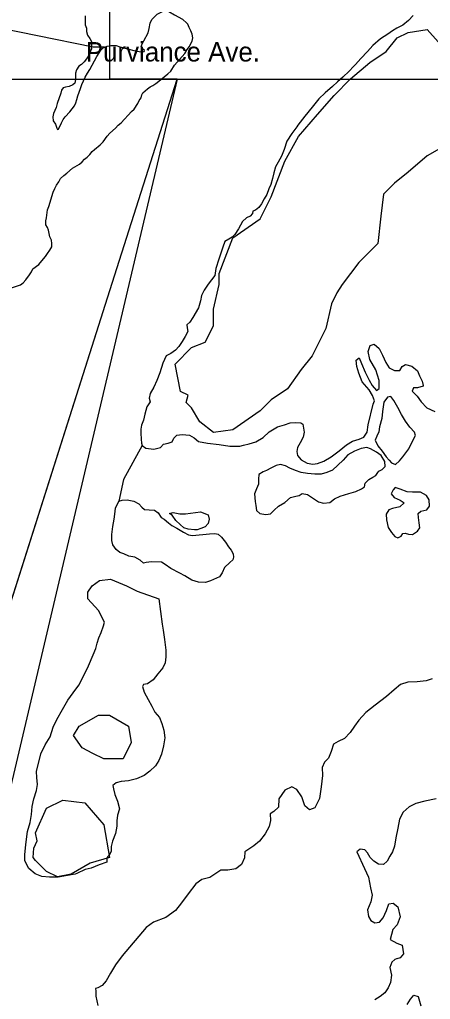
# Model space of a CAD drawing. Extents: x 2290055 to 2389491, y 66597 to 237875.
# Drawn here: x 2345621 to 2347636, y 145214 to 150018 of the extents above; entities that cross this region are included whole.
import ezdxf

# ---------------------------------------------------------------- set-up
doc = ezdxf.new("R2010")
doc.units = 0
for name, color, linetype in [('Exist Hydrographic Creek Single Shore', 7, 'Continuous'), ('Exist Hydrographic Island Shore', 7, 'Continuous'), ('Exist Hydrographic River Shore', 7, 'Continuous'), ('Exist Road Non-System Type 51 Label', 7, 'Continuous'), ('Map Preparation Inset Cut Line', 7, 'Continuous')]:
    doc.layers.add(name, color=color, linetype=linetype)

msp = doc.modelspace()

# ---------------------------------------------------------------- linework, layer by layer
at = {"layer": 'Exist Hydrographic Creek Single Shore'}
for points in [[(2347551.5, 150037.3), (2347528.5, 150013.5), (2347500.8, 149989.8), (2347472.3, 149975), (2347450.2, 149962.1), (2347428, 149946), (2347390.9, 149923), (2347354, 149891), (2347327.8, 149861.8), (2347294.6, 149826.2), (2347268.9, 149797.5), (2347259.5, 149787.7), (2347238, 149765.1), (2347207, 149735.3), (2347181, 149712.5), (2347155.9, 149690), (2347120.3, 149657.9), (2347089.3, 149628.7), (2347056.3, 149588.6), (2347020.2, 149543.4), (2346986.8, 149499.8), (2346980.8, 149491.7), (2346957.2, 149459.9), (2346931.4, 149421.7), (2346919.7, 149381.3), (2346906.2, 149347.3), (2346889, 149319.2), (2346877.1, 149295.6), (2346867.8, 149265.5), (2346861.9, 149239.1), (2346853.9, 149209.6), (2346844.1, 149187.2), (2346833.6, 149159.4), (2346821.5, 149139.6), (2346808, 149115), (2346794.4, 149096.5), (2346777.8, 149083.9), (2346764.7, 149078.2), (2346763.3, 149066.7), (2346752.2, 149054.6), (2346734.8, 149045.8), (2346714.5, 149028.4), (2346694.8, 148992.3), (2346676.3, 148964.2), (2346664, 148950.2), (2346648.2, 148940.5), (2346627.5, 148930.1), (2346617.5, 148901.3), (2346599.2, 148843.3), (2346583.2, 148796.5), (2346578.5, 148763.4), (2346545.9, 148720.1), (2346526.4, 148691.4), (2346512.9, 148664.8), (2346508, 148638.8), (2346498.3, 148604.2), (2346471.3, 148556.9), (2346456.7, 148534.6), (2346440.9, 148521.6), (2346442.6, 148506.5), (2346445.8, 148488.7), (2346433.3, 148464.4), (2346418, 148438.6), (2346402, 148415.6), (2346386.2, 148397.1), (2346362.6, 148380.4), (2346340, 148369.5), (2346324, 148333.9), (2346309.7, 148285.9), (2346294.5, 148249), (2346279.3, 148216.1), (2346261.9, 148184.5), (2346257.4, 148162), (2346261.5, 148143), (2346245.3, 148119), (2346235.3, 148083.8), (2346229.3, 148053.6), (2346218.7, 148029.9), (2346216.2, 148009.3), (2346215.2, 147989.4), (2346216.8, 147960.7), (2346219.1, 147941.7), (2346223, 147929.1)], [(2346223, 147929.1), (2346239.8, 147916.6), (2346279.6, 147911.6), (2346313, 147920.1), (2346326.5, 147936.1), (2346349.5, 147941.5), (2346369.6, 147947.1), (2346378, 147965.6), (2346392.3, 147980.2), (2346418.6, 147983.1), (2346455.3, 147980.3), (2346478, 147966.8), (2346499.6, 147948.5), (2346543.2, 147940.2), (2346600.5, 147934.3), (2346652.3, 147925.9), (2346671.8, 147926.2), (2346701.5, 147926.8), (2346720, 147931.3), (2346748.1, 147937.4), (2346780.5, 147946.9), (2346816.2, 147968.7), (2346846.3, 147997.2), (2346885.7, 148020.5), (2346919.9, 148030.6), (2346949.3, 148040.9), (2346975.5, 148043.1), (2347000.7, 148040.8), (2347011, 148034.2), (2347017.9, 147995.5), (2347012, 147971.1), (2346997.8, 147943), (2346985.3, 147920.3), (2346980.4, 147900.4), (2346984.9, 147880.7), (2347002.6, 147858.6), (2347031.3, 147842.4), (2347059.6, 147837.9), (2347081.9, 147840.8), (2347113.1, 147852.3), (2347149.6, 147873.7), (2347189, 147902.7), (2347224.2, 147933.2), (2347254.8, 147951.4), (2347287.8, 147960.6), (2347309.9, 147970), (2347326.8, 147995.5), (2347331.1, 148030.8), (2347355.7, 148132.2), (2347361.8, 148147.9), (2347352, 148174.1), (2347336.6, 148203), (2347301.3, 148241.4), (2347285.3, 148283.5), (2347275.3, 148317.4), (2347272.8, 148347.4), (2347286.8, 148359.8), (2347298, 148332.3), (2347316.3, 148289.2), (2347335.6, 148249.7), (2347350.9, 148223.1), (2347372.1, 148199.3), (2347385.8, 148209.1), (2347385, 148248), (2347368, 148299.8), (2347339.5, 148351), (2347331.5, 148389.7), (2347340.9, 148419.2), (2347360.2, 148426), (2347385.8, 148405.1), (2347401.6, 148372), (2347417.6, 148336.4), (2347434, 148310.8), (2347460, 148297.2), (2347486.1, 148296.5), (2347497.2, 148316.7), (2347513.6, 148327.4), (2347546, 148317.9), (2347573.4, 148295.3), (2347576.5, 148287), (2347582.2, 148271.1), (2347596.6, 148245.5), (2347600.3, 148223), (2347600.5, 148220.9), (2347573.4, 148211.7), (2347552.7, 148211.6), (2347547, 148195.6), (2347571.2, 148172.1), (2347591.5, 148143.2), (2347619.6, 148113.8), (2347657.5, 148096.9)], [(2347466, 147837.2), (2347484.2, 147853.7), (2347501.3, 147874.7), (2347530, 147913.5), (2347557.4, 147966.9), (2347562.8, 147979.1), (2347559.1, 147994.6), (2347535.7, 148019.4), (2347514.6, 148049.3), (2347494.7, 148082), (2347476.2, 148116.4), (2347457.6, 148149.8), (2347443, 148169.3), (2347426, 148166.7), (2347408.6, 148142.4), (2347402, 148096.2), (2347398.5, 148062.1), (2347386, 148020.4), (2347382.7, 147996), (2347373.1, 147975.2), (2347365.1, 147955.7), (2347379, 147928.2), (2347400, 147901.8), (2347420.1, 147874.2), (2347433.6, 147858.2), (2347445.5, 147845.2), (2347466, 147837.2)], [(2346223, 147929.1), (2346131.3, 147762.1), (2346107.7, 147656.8)], [(2346828.5, 147591.2), (2346852.7, 147595.1), (2346869.3, 147612.9), (2346891, 147632.9), (2346922.6, 147650.5), (2346949.7, 147674.2), (2346976.5, 147681.3), (2346991.9, 147684.3), (2347007.1, 147694.7), (2347032.9, 147688.6), (2347058.7, 147672.8), (2347087.5, 147653.7), (2347111.4, 147646.3), (2347143, 147649.7), (2347165.6, 147668.4), (2347193.7, 147681.9), (2347235.5, 147694.8), (2347271, 147704.6), (2347298.5, 147716.5), (2347313.4, 147726.6), (2347316.5, 147745.2), (2347334.3, 147762.3), (2347354.4, 147774.6), (2347368.6, 147782.8), (2347378.2, 147797.2), (2347383.6, 147803.8), (2347400, 147811.3), (2347413.9, 147826.3), (2347412.7, 147850.4), (2347394.4, 147880), (2347372.1, 147897.3), (2347342.7, 147913.8), (2347324.5, 147919.9), (2347296, 147914.2), (2347263.6, 147901.1), (2347232, 147883.2), (2347208.8, 147857.4), (2347155.9, 147808.2), (2347128.1, 147797.3), (2347101, 147789.3), (2347069.4, 147788.5), (2347032.9, 147791.6), (2347002.2, 147797.8), (2346974.3, 147806.5), (2346947.4, 147818.5), (2346926.1, 147830.4), (2346900.7, 147835.9), (2346879.7, 147831.3), (2346853.7, 147817.8), (2346833, 147807.2), (2346815.6, 147799.7), (2346794, 147787.1), (2346793.2, 147764.6), (2346793.8, 147740.7), (2346783, 147717.1), (2346774.3, 147693.4), (2346777.4, 147654.7), (2346780.3, 147636), (2346784, 147610.5), (2346800.2, 147596.1), (2346828.5, 147591.2)], [(2347476.2, 147477.5), (2347493, 147485.3), (2347501.3, 147498.1), (2347512.3, 147499.5), (2347529.3, 147495.1), (2347548.2, 147493.9), (2347572.4, 147510), (2347584.3, 147526.2), (2347581.8, 147550.4), (2347577.9, 147576.8), (2347576.9, 147596.8), (2347588.8, 147607), (2347618.7, 147614.9), (2347632.5, 147632.8), (2347629.8, 147663), (2347617.5, 147684.5), (2347587.8, 147701), (2347547.8, 147700.2), (2347522.6, 147702.2), (2347488.7, 147714.9), (2347462.9, 147722.9), (2347453.1, 147712.8), (2347444, 147692.9), (2347459.2, 147674.1), (2347488.7, 147662.1), (2347508.4, 147648.6), (2347486.1, 147628.6), (2347451, 147620.4), (2347431.7, 147614.9), (2347419.4, 147592.8), (2347420.7, 147565.1), (2347428.5, 147527.1), (2347445.1, 147502.4), (2347461.5, 147483.8), (2347476.2, 147477.5)], [(2346107.7, 147656.8), (2346124.5, 147662.3), (2346148.7, 147663), (2346180.9, 147656.7), (2346206.8, 147644.1), (2346221.3, 147627.2), (2346233.8, 147615.4), (2346256.6, 147614.5), (2346283, 147612.8), (2346301.7, 147599.7), (2346316.3, 147576.7), (2346330.2, 147568.1), (2346352.5, 147550.4), (2346367.7, 147538), (2346392.9, 147524.1), (2346424.5, 147504.4), (2346450.2, 147491.8), (2346469.8, 147487.7), (2346553.3, 147495.9), (2346579.5, 147498.7), (2346595.9, 147494.6), (2346610.9, 147480.3), (2346630.6, 147456.2), (2346646.8, 147433.4), (2346658.9, 147417.2), (2346668.9, 147398.4), (2346670.8, 147381.6), (2346667.1, 147369.7), (2346652.7, 147355.4), (2346626.1, 147331.7), (2346614.8, 147305.8), (2346602.3, 147286.3), (2346557, 147266.6), (2346533.2, 147258.6), (2346499.6, 147259), (2346466.6, 147268.8), (2346431.7, 147290.2), (2346406.7, 147303.3), (2346363.4, 147325.9), (2346335.9, 147346.2), (2346317.1, 147358.4), (2346267.5, 147359.1), (2346242.2, 147355.6), (2346228.5, 147352.9), (2346212.5, 147366.6), (2346187.1, 147381.8), (2346156.3, 147387.6), (2346132.5, 147398.3)], [(2346132.5, 147398.3), (2346112.2, 147405.6), (2346094.8, 147419.4), (2346079, 147442.1), (2346074.3, 147463.1), (2346074.3, 147493), (2346078, 147532.3), (2346085.2, 147568.9), (2346088, 147593.3), (2346092.5, 147621.6), (2346107.7, 147656.8)], [(2346509.4, 147603.6), (2346546.7, 147589.6), (2346551.5, 147568.6), (2346545.9, 147547.1), (2346531.6, 147531.6), (2346510.8, 147522.8), (2346492, 147516.6), (2346479.3, 147515.3), (2346448.3, 147519.2), (2346427.6, 147526.5), (2346408.5, 147542.2), (2346388.4, 147562.5), (2346369.6, 147587.8), (2346357.3, 147596.4), (2346374.5, 147601.6), (2346407.9, 147594.4), (2346435.6, 147595), (2346509.4, 147603.6)], [(2345658.4, 145870.9), (2345646.6, 145895.3), (2345646.6, 145922.9), (2345651.1, 145973.4), (2345659.7, 146036.4), (2345673.2, 146081.9), (2345679, 146119.8), (2345682.8, 146159), (2345691.1, 146197.5), (2345704, 146237.9), (2345708.5, 146268.1), (2345706, 146301.3), (2345704.8, 146331.9), (2345725.1, 146418.5), (2345746.4, 146462), (2345770.8, 146500.6), (2345786.2, 146548.7), (2345804.4, 146586.8), (2345831.7, 146635.3), (2345857.3, 146681), (2345884.4, 146717.6), (2345911.1, 146755.3), (2345935.1, 146798.7), (2345959.5, 146848.6), (2345981.4, 146903.7), (2345995.8, 146934.4), (2346001.3, 146961), (2346010.5, 146987), (2346021, 147013.2), (2346032.5, 147045.2), (2346037.6, 147063), (2346008.3, 147120.3), (2345955.6, 147178.4), (2345955.6, 147210.1), (2345976.7, 147241.8), (2346013.6, 147268.2), (2346066.5, 147273.5)], [(2346066.5, 147273.5), (2346145.4, 147241.8), (2346198.4, 147215.4), (2346304, 147178.4), (2346321.2, 147053.7), (2346325.7, 147023.9), (2346331.4, 146978.1), (2346338, 146926.2), (2346338.8, 146893.3), (2346335.5, 146864.4), (2346323.8, 146838.8), (2346299.4, 146810.2), (2346276.3, 146780.2), (2346249, 146761.3), (2346228.7, 146758), (2346223.6, 146748.1), (2346233, 146720.9), (2346252.1, 146685), (2346269.9, 146652.2), (2346284.5, 146622.4), (2346306.8, 146595.7), (2346318.9, 146565.9), (2346329.6, 146533.3), (2346333.1, 146496.8), (2346327.3, 146456.4), (2346317.1, 146416.9), (2346305, 146384.6), (2346288.2, 146359.7), (2346259.5, 146333.7), (2346231.8, 146311.8), (2346194.5, 146295.6), (2346155.9, 146286.2), (2346119.4, 146282.8), (2346095, 146275.7), (2346079.4, 146262.7), (2346082.5, 146246), (2346088.4, 146219.2), (2346101.8, 146185.8), (2346110.6, 146148.1), (2346102, 146117), (2346098.9, 146090), (2346098.1, 146063.2), (2346091.5, 146027.6), (2346077, 145989.8), (2346070.4, 145964.2), (2346070.8, 145940.3), (2346062.2, 145923.4), (2346053, 145912.9), (2346049.7, 145905.2), (2346048.5, 145887.2), (2346011.5, 145874.5), (2345971.6, 145858), (2345942.7, 145850.3), (2345902.7, 145830.8), (2345894.5, 145828.5), (2345856.9, 145821.3), (2345810.6, 145812.6), (2345767.5, 145813.1), (2345730.4, 145816.9), (2345697, 145830.2), (2345666.2, 145855.1), (2345658.4, 145870.9)], [(2347644.6, 146786), (2347614.9, 146775.5), (2347571.6, 146770.9), (2347525.7, 146769.6), (2347490.2, 146757.9), (2347458.2, 146731.9), (2347420.7, 146699.3), (2347365.3, 146655.9), (2347319.6, 146620.5), (2347285.9, 146583), (2347263.6, 146553.4), (2347242.3, 146523.1), (2347215.4, 146493.2), (2347183.8, 146478.8), (2347161.1, 146465), (2347149, 146428.7), (2347135.8, 146397.1), (2347116.8, 146376.7), (2347104.7, 146350.8), (2347107.8, 146311.8), (2347101.2, 146255.9), (2347092.8, 146199.4), (2347070.2, 146153.3), (2347042.8, 146142.8), (2347020.4, 146163), (2347005.4, 146206.7), (2346980.4, 146243.7), (2346956.8, 146255.6), (2346922, 146240.6), (2346892.2, 146197.9), (2346891.8, 146156.7), (2346868.5, 146135.8), (2346850, 146124.5), (2346851.4, 146090.3), (2346845.1, 146062.4), (2346825.2, 146026), (2346798.3, 145990), (2346770, 145966.5), (2346725.7, 145937.2), (2346724.7, 145907.6), (2346709.3, 145875.3), (2346681.7, 145854.1), (2346642.1, 145848.2), (2346609.1, 145848), (2346579.7, 145827.5), (2346554.5, 145811.8), (2346516, 145802.6), (2346485, 145780.5), (2346448.5, 145732.1), (2346415.1, 145686.8), (2346386.2, 145650.5), (2346338.8, 145615.1), (2346278.7, 145592.8), (2346242.8, 145566.9), (2346205.9, 145523.9), (2346160, 145469.8), (2346124.7, 145428.1), (2346091.5, 145383.5), (2346066.5, 145343.3), (2346045.6, 145305.6), (2346026.7, 145282), (2346005, 145271.4), (2345993.9, 145268), (2345994.5, 145254.8), (2345995.6, 145230.3), (2346004.6, 145183.9)], [(2347665.1, 146196.7), (2347609.9, 146186.5), (2347565.4, 146174.2), (2347531.6, 146158.3), (2347502.5, 146132), (2347484.4, 146098.1), (2347477.1, 146053.5), (2347467.4, 146005.6), (2347459.8, 145964.5), (2347450.4, 145937.6), (2347437.5, 145915.9), (2347424.6, 145891.6), (2347406.9, 145874.8), (2347382.5, 145877.4), (2347359.6, 145891.2), (2347341.7, 145909.2), (2347328, 145932.5), (2347315.3, 145947.2), (2347291.5, 145949.8), (2347275.1, 145937.8), (2347313.4, 145855.5), (2347332.9, 145813), (2347343.2, 145760.4), (2347350.9, 145724.6), (2347343.6, 145692.5), (2347328.6, 145653.8), (2347332.9, 145620.9), (2347344, 145600.1), (2347364.3, 145589.9), (2347386.8, 145592.2), (2347404.5, 145614.1), (2347421.1, 145650.3), (2347431.9, 145682.9), (2347453.3, 145685.2), (2347477.1, 145667.5), (2347487.5, 145619.1), (2347473.6, 145580.3), (2347452, 145557.1), (2347439.3, 145507.7), (2347471.3, 145489.3), (2347498, 145479.3), (2347504.9, 145437.3), (2347487.5, 145418.6), (2347471.9, 145413.5), (2347470.1, 145412.8), (2347462.3, 145410.2), (2347446.5, 145397.2), (2347437.7, 145370.6), (2347445.3, 145332.6), (2347439.9, 145296.6), (2347429.7, 145271), (2347412.1, 145246.1), (2347389.7, 145227.7), (2347364.5, 145212.6)], [(2347523, 145189.6), (2347539.2, 145215.4), (2347554.6, 145234.8), (2347576.3, 145228.4), (2347589, 145182.5)]]:
    msp.add_lwpolyline(points, dxfattribs=at)
at = {"layer": 'Exist Hydrographic Island Shore'}
for points in [[(2346448.2, 148175.7), (2346411.3, 148194.2), (2346384.4, 148328.6), (2346465, 148409.2), (2346532.2, 148436.1), (2346572.6, 148516.8), (2346572.6, 148597.4), (2346599.5, 148718.4), (2346599.5, 148772.2), (2346666.7, 148946.9), (2346801.1, 149041), (2346854.8, 149148.5), (2346922.1, 149323.3), (2346989.3, 149444.3), (2347083.4, 149551.8), (2347164, 149645.9), (2347244.7, 149726.5), (2347338.8, 149807.2), (2347419.4, 149861), (2347473.2, 149928.2), (2347526.9, 149955), (2347621, 149968.5), (2347728.6, 149847.5)], [(2347715.1, 149403.9), (2347621, 149350.2), (2347526.9, 149269.5), (2347459.7, 149215.7), (2347406, 149162), (2347392.5, 149054.4), (2347379.1, 148920), (2347285, 148825.9), (2347204.3, 148718.4), (2347177.5, 148678.1), (2347150.6, 148624.3), (2347123.7, 148503.3), (2347056.5, 148368.9), (2347002.7, 148301.7), (2346935.5, 148207.6), (2346854.8, 148153.8), (2346801.1, 148100.1), (2346666.7, 148006), (2346572.6, 147992.5), (2346505.4, 148046.3), (2346465, 148113.5), (2346438.2, 148140.4), (2346448.2, 148175.7)], [(2345886.3, 146508.3), (2345913.9, 146554.3), (2346008, 146608), (2346061.8, 146608), (2346155.9, 146554.3), (2346169.3, 146473.6), (2346129, 146392.9), (2346034.9, 146392.9), (2345981.1, 146419.8), (2345927.4, 146446.7), (2345886.3, 146508.3)], [(2345707.6, 145990.6), (2345698.8, 146030), (2345752.6, 146151), (2345833.3, 146191.3), (2345940.8, 146177.9), (2346034.9, 146070.3), (2346061.8, 145909), (2345967.7, 145882.2), (2345873.6, 145828.4), (2345806.4, 145814.9), (2345752.6, 145841.8), (2345698.8, 145895.6), (2345688.1, 145909.9)], [(2345688.1, 145909.9), (2345690.3, 145956), (2345707.6, 145990.6)]]:
    msp.add_lwpolyline(points, dxfattribs=at)
at = {"layer": 'Exist Hydrographic River Shore'}
for points in [[(2345942.5, 150036), (2345942.7, 150000), (2345943.7, 149992.5), (2345948.7, 149975.3), (2345949.2, 149958.4), (2345954.2, 149941.5), (2345965.2, 149925.3), (2345973.7, 149910.7), (2345973.5, 149873.8), (2345966.5, 149854.7), (2345958.5, 149840), (2345949, 149825.9), (2345938.2, 149810.8), (2345925.2, 149797.5), (2345911.7, 149788.7), (2345901.2, 149770.6), (2345896, 149755.5), (2345895, 149724.5), (2345892.5, 149706.7), (2345883, 149697.7), (2345865, 149690.2), (2345846, 149687), (2345834.2, 149683.8), (2345827.2, 149672.2)], [(2346261, 150000), (2346270.5, 150017.9), (2346296.2, 150044.7), (2346325, 150058.5), (2346353.8, 150057.6), (2346381.6, 150041.7), (2346420.3, 150018.9), (2346442, 150000)], [(2345827.2, 149672.2), (2345823.2, 149656.1), (2345805.5, 149605.8), (2345800.5, 149586.4), (2345794.7, 149571.2), (2345788, 149556.6), (2345784, 149540.1), (2345786, 149520.6), (2345797.5, 149504.3), (2345803.2, 149485), (2345808, 149478.2), (2345812.7, 149480.5), (2345827, 149512.2), (2345835.2, 149527.8), (2345844.5, 149540.1), (2345868.2, 149566.1), (2345891, 149595.1), (2345897, 149609), (2345902.5, 149625.3), (2345907, 149643), (2345920, 149679.3), (2345926, 149699.3), (2345943.2, 149734.7), (2345954, 149754.8), (2345965, 149773), (2346000, 149836.1), (2346020.5, 149867.8), (2346032, 149878.4), (2346051.2, 149887.7), (2346069, 149891), (2346094.5, 149890.2), (2346113.7, 149883.5), (2346188.5, 149864.4), (2346207, 149860.9), (2346222.5, 149858.8), (2346233, 149861.2), (2346234.7, 149866.5), (2346221, 149877.8), (2346217.2, 149884.4), (2346222.2, 149898), (2346231.5, 149913.6), (2346251.2, 149953.2), (2346256.7, 149974.4), (2346261, 150000)], [(2346442.7, 149870.5), (2346452.5, 149884.3), (2346467.5, 149912.6), (2346470.5, 149928.3), (2346468, 149946.5), (2346461, 149963.1), (2346452.5, 149979.6), (2346446.7, 149994.5), (2346442, 150000)], [(2346431.2, 149851.1), (2346442.7, 149870.5)], [(2345561.5, 148695.4), (2345626, 148717.5), (2345639, 148727.2), (2345652, 148741.2), (2345670.5, 148766.7), (2345679.2, 148780.9), (2345686.5, 148795.2), (2345715, 148817.7), (2345738, 148845), (2345748.5, 148855.7), (2345757.5, 148871.4), (2345770.2, 148887.2), (2345779.2, 148903.6), (2345780, 148919.9), (2345777, 148936.4), (2345769.7, 148952), (2345765.7, 148969.1), (2345763.5, 148985.1), (2345758.5, 148998.8), (2345749.7, 149010.8), (2345750, 149031.3), (2345753.2, 149046.1), (2345758.5, 149085), (2345764.5, 149101.5), (2345785.5, 149170.9), (2345793.7, 149188.9), (2345802.7, 149205.4), (2345813.2, 149221.5), (2345822.5, 149238.7), (2345838, 149253), (2345853, 149264.3), (2345881.5, 149289.6), (2345915.2, 149309.4), (2345928.2, 149320.2), (2345940, 149334), (2345953.5, 149343.9), (2345966.2, 149356.4), (2345978, 149370.5), (2345988.7, 149381.1), (2346016.2, 149404.1), (2346030.7, 149418.2), (2346051.5, 149446.6), (2346064, 149460.9), (2346091.7, 149485), (2346105.5, 149500.5), (2346120.2, 149512.2), (2346170.5, 149566.7), (2346183.7, 149579.2), (2346201.7, 149606.8), (2346208.2, 149621.2), (2346217, 149634.5), (2346221.2, 149649.2), (2346225.2, 149657.7), (2346249, 149678.5), (2346262, 149687.7), (2346275.5, 149695.1), (2346290, 149704.5), (2346305, 149716.2), (2346349, 149751.7), (2346362.7, 149765), (2346381, 149793.8), (2346431.2, 149851.1)]]:
    msp.add_lwpolyline(points, dxfattribs=at)
at = {"layer": 'Exist Road Non-System Type 51 Label'}
msp.add_lwpolyline([(2346038.1, 149882.7), (2345982.5, 149882.7), (2345434.8, 149994)], dxfattribs=at)
at = {"layer": 'Map Preparation Inset Cut Line'}
msp.add_line((2343900.4, 141886.2), (2346064.1, 148689.8), dxfattribs=at)
for points in [[(2374088.6, 192135.8), (2313126.6, 192135.8), (2313126.6, 149726.2), (2353934.7, 149726.2), (2375181.1, 184193.5), (2380407.7, 192135.8)], [(2325416.4, 141886.2), (2343900.4, 141886.2), (2346064.1, 148689.8), (2346393.7, 149726.2), (2346064.1, 149726.2), (2346064.1, 156758), (2331912.3, 156758), (2331912.3, 149726.2), (2325417.5, 149726.2)], [(2318953.4, 149726.2), (2325417.5, 149726.2), (2346393.7, 149726.2), (2338303.7, 115381.1), (2324894.8, 115381.1)]]:
    msp.add_lwpolyline(points, close=True, dxfattribs=at)

# ---------------------------------------------------------------- texts
at = {"layer": 'Exist Road Non-System Type 51 Label'}
msp.add_text('Purviance Ave.', height=95, dxfattribs=at).set_placement((2345946.1, 149812.1))

doc.saveas('drawing.dxf')
